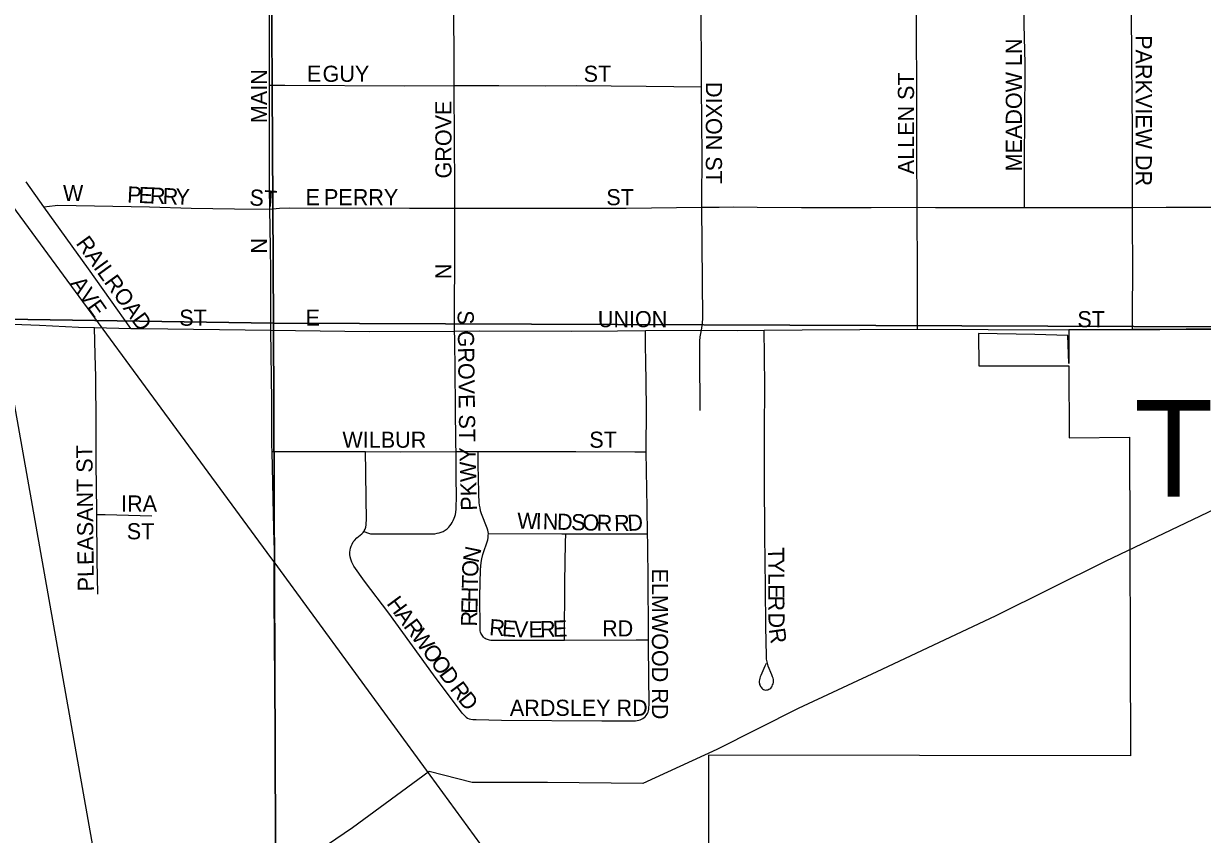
# Model space of a CAD drawing. Extents: x 1443599 to 1910620, y 1028088 to 1361369.
# Drawn here: x 1695821 to 1699476, y 1307028 to 1309543 of the extents above; entities that cross this region are included whole.
import ezdxf

# ---------------------------------------------------------------- set-up
doc = ezdxf.new("R2010")
doc.units = 0
for name, color, linetype in [('GM_X_City_Street', 7, 'Continuous'), ('GM_X_City_Street_Text', 7, 'Continuous'), ('GM_X_Corporation', 7, 'Continuous'), ('GM_X_Minor_River', 7, 'Continuous'), ('GM_X_Rail_Line', 7, 'Continuous'), ('GM_X_Section', 7, 'Continuous'), ('GM_X_Township_Road', 7, 'Continuous'), ('GM_X_Township_Road_Text', 7, 'Continuous')]:
    doc.layers.add(name, color=color, linetype=linetype)

msp = doc.modelspace()

# ---------------------------------------------------------------- linework, layer by layer
at = {"layer": 'GM_X_City_Street'}
for points in [[(1696583.4, 1309351.7), (1696583.2, 1309521.5), (1696582.6, 1309681.9), (1696582.6, 1309728.3)], [(1697155.6, 1309350.6), (1697155.9, 1309428.7), (1697155.1, 1309582.9), (1697154.9, 1309729.6)], [(1697922.5, 1309346.7), (1697922.9, 1309422.7), (1697921.7, 1309553.8), (1697919.8, 1309731.2)], [(1698591.6, 1308972.9), (1698591, 1309147), (1698590.9, 1309286.5), (1698589.6, 1309572.4), (1698588, 1309732.7)], [(1698924.9, 1308972.3), (1698925, 1309016.7), (1698925.1, 1309124.9), (1698925.3, 1309244.8), (1698926.6, 1309418.9), (1698923.9, 1309540.1), (1698923.3, 1309669.5), (1698922.6, 1309733.3)], [(1699259.9, 1308972.1), (1699260.1, 1309027.3), (1699259.2, 1309210.1), (1699257.4, 1309422.5), (1699256.9, 1309593.2), (1699254.6, 1309734.2)], [(1696583.4, 1309351.7), (1696630.4, 1309351.5), (1697001.6, 1309349.8), (1697155.6, 1309350.6)], [(1696584.6, 1308967.1), (1696583.8, 1309032.6), (1696583.8, 1309275.4), (1696583.6, 1309318.3), (1696583.4, 1309351.7)], [(1697155.6, 1309350.6), (1697182.3, 1309350.7), (1697294.1, 1309350.8), (1697438.7, 1309349.7), (1697534, 1309350.5), (1697750.9, 1309348.4), (1697922.5, 1309346.7)], [(1697158, 1308970.4), (1697157.9, 1309044.2), (1697156.5, 1309173.2), (1697155.6, 1309350.6)], [(1697923.9, 1308972.9), (1697923.7, 1308992.9), (1697925, 1309131.6), (1697922.5, 1309346.7)], [(1695883.9, 1308974.3), (1695828.3, 1309051.9)], [(1695883.9, 1308974.3), (1695918.1, 1308978.7), (1695927.2, 1308979.9), (1696210.8, 1308974.1), (1696340.4, 1308970.5), (1696474.5, 1308968.6), (1696584.6, 1308967.1)], [(1696152.9, 1308597.3), (1696090.3, 1308685.5), (1696021.8, 1308781.9), (1695883.9, 1308974.3)], [(1696584.6, 1308967.1), (1696614.7, 1308970.2), (1696643.8, 1308971.5), (1697017.9, 1308970.7), (1697158, 1308970.4)], [(1697158, 1308970.4), (1697391.8, 1308970.4), (1697519.6, 1308970.5), (1697689.6, 1308970.7), (1697923.9, 1308972.9)], [(1697923.1, 1308592.2), (1697926.1, 1308613.5), (1697927, 1308629.1), (1697925.1, 1308858.3), (1697923.9, 1308972.9)], [(1697923.9, 1308972.9), (1697977.7, 1308973.7), (1698023.4, 1308973.9), (1698095.5, 1308973.2), (1698233.2, 1308972.4), (1698448.7, 1308972.7), (1698591.6, 1308972.9)], [(1698592.9, 1308594.6), (1698592.9, 1308649.3), (1698592.9, 1308764.4), (1698591.6, 1308972.9)], [(1698591.6, 1308972.9), (1698648.9, 1308972.5), (1698865.5, 1308971.9), (1698924.9, 1308972.3)], [(1698924.9, 1308972.3), (1698983.6, 1308972.8), (1699098.6, 1308972.6), (1699259.9, 1308972.1)], [(1699260, 1308593.6), (1699260.1, 1308627.8), (1699260.4, 1308798.8), (1699259.7, 1308917), (1699259.9, 1308972.1)], [(1699259.9, 1308972.1), (1699364.3, 1308973.3), (1699512, 1308973), (1699594.9, 1308973)], [(1696587.6, 1308592.1), (1696587.2, 1308773.1), (1696586.2, 1308848.8), (1696584.6, 1308967.1)], [(1697157.5, 1308589.1), (1697158.3, 1308878.8), (1697158.1, 1308954.1), (1697158, 1308970.4)], [(1695787.9, 1308610), (1695870.1, 1308606.8), (1695990.9, 1308601.2), (1696040.9, 1308600)], [(1696047.7, 1308020.4), (1696047.6, 1308030.9), (1696045.8, 1308178.2), (1696045.3, 1308299.3), (1696044.6, 1308446.8), (1696043, 1308515.7), (1696040.9, 1308600)], [(1696040.9, 1308600), (1696152.9, 1308597.3)], [(1696152.9, 1308597.3), (1696188.4, 1308596.5), (1696587.6, 1308592.1)], [(1696591.1, 1308215.7), (1696590.7, 1308234.1), (1696590.2, 1308372.8), (1696587.6, 1308592.1)], [(1696587.6, 1308592.1), (1696893.5, 1308587.5), (1697157.5, 1308589.1)], [(1697157.5, 1308589.1), (1697235, 1308589.5), (1697521.2, 1308588.7), (1697662.4, 1308590.1), (1697749.1, 1308590.8)], [(1697161.7, 1308215.2), (1697161.1, 1308237.1), (1697159.6, 1308358.6), (1697157.7, 1308565.4), (1697157.5, 1308589.1)], [(1697749.1, 1308590.8), (1697923.1, 1308592.2)], [(1697751, 1308214), (1697752.7, 1308351.6), (1697750.3, 1308499.5), (1697749.8, 1308538.7), (1697749.1, 1308590.8)], [(1697918.9, 1308342.5), (1697917.8, 1308512.8), (1697918.3, 1308557.8), (1697919.2, 1308571.3), (1697923.1, 1308592.2)], [(1697923.1, 1308592.2), (1698035.9, 1308591.1), (1698117.2, 1308592.1)], [(1698123.8, 1307558.2), (1698119.1, 1307549), (1698107.1, 1307521), (1698104.9, 1307516.3), (1698103.7, 1307511.8), (1698102.7, 1307506.7), (1698102.2, 1307502.5), (1698102.2, 1307498.7), (1698102.5, 1307495.4), (1698103.3, 1307492.2), (1698104.5, 1307489.1), (1698106, 1307486.3), (1698107.6, 1307483.9), (1698109.7, 1307481.3), (1698112, 1307479), (1698114.8, 1307477.2), (1698118.3, 1307475.8), (1698122.1, 1307475.3), (1698126, 1307475.6), (1698129.2, 1307476.3), (1698132.3, 1307477.7), (1698134.9, 1307479.3), (1698137.9, 1307481.6), (1698140.8, 1307484.9), (1698142.4, 1307487.8), (1698143.7, 1307491.2), (1698144.9, 1307494.8), (1698145.8, 1307499.2), (1698146.3, 1307503.9), (1698146, 1307508.3), (1698145, 1307512.2), (1698143.7, 1307516.2), (1698141.2, 1307522.4), (1698129.5, 1307549.9), (1698126.2, 1307563.2), (1698124.9, 1307571.7), (1698124.2, 1307580.2), (1698122.8, 1307672.2), (1698121, 1307794.2), (1698119.7, 1307955.8), (1698118.5, 1308130.7), (1698117.9, 1308281.6), (1698118.9, 1308416.1), (1698118.1, 1308513.1), (1698117.2, 1308592.1)], [(1698117.2, 1308592.1), (1698235.2, 1308593.3), (1698592.9, 1308594.6)], [(1698592.9, 1308594.6), (1698812.4, 1308594), (1699062.2, 1308593.2)], [(1699062.2, 1308593.2), (1699260, 1308593.6)], [(1696591.1, 1308215.7), (1696680.7, 1308215.7), (1696798.8, 1308215.8), (1696881.5, 1308214.9)], [(1696603.2, 1306822.2), (1696603.8, 1306861.9), (1696603.1, 1306970.4), (1696601.7, 1307232.8), (1696602.2, 1307314.9), (1696600, 1307502), (1696598.1, 1307761.5), (1696598.2, 1307836.9), (1696599, 1307912.5), (1696598.1, 1307935.5), (1696595.2, 1308020.8), (1696591.1, 1308215.7)], [(1696876, 1307967.4), (1696877.2, 1307969), (1696880.2, 1307974.5), (1696882, 1307980.3), (1696883.1, 1307987.7), (1696883.8, 1308008), (1696883.5, 1308066.9), (1696882.3, 1308152.4), (1696881.5, 1308214.9)], [(1696881.5, 1308214.9), (1696988.9, 1308213.9), (1697161.7, 1308215.2)], [(1697128.1, 1307971.2), (1697134.2, 1307975.8), (1697139, 1307980.3), (1697142.9, 1307985.1), (1697146.8, 1307990.1), (1697150.1, 1307995.5), (1697153.3, 1308001.8), (1697156.3, 1308008.1), (1697158.3, 1308013.3), (1697160.3, 1308020.1), (1697161.1, 1308027), (1697162, 1308036.6), (1697162.6, 1308045.5), (1697163.5, 1308071.1), (1697161.8, 1308139.5), (1697161.7, 1308215.2)], [(1697161.7, 1308215.2), (1697230.1, 1308215.4)], [(1697230.1, 1308215.4), (1697342.9, 1308215.7), (1697533.2, 1308215.5), (1697715.9, 1308214.5), (1697751, 1308214)], [(1697262.2, 1307960.8), (1697261.4, 1307966.6), (1697260.3, 1307971.8), (1697258.5, 1307977.6), (1697240.9, 1308021.8), (1697237.9, 1308031.8), (1697236.1, 1308040.7), (1697234.8, 1308049.4), (1697233.9, 1308056.9), (1697233.4, 1308065), (1697232.9, 1308075), (1697232.9, 1308088), (1697230.4, 1308175.2), (1697230.1, 1308215.4)], [(1697755.8, 1307960.5), (1697754.7, 1308040.7), (1697751, 1308214)], [(1696047.7, 1308020.4), (1696073.6, 1308019.7), (1696218.7, 1308015.4)], [(1696050.5, 1307772.6), (1696049.1, 1307878.1), (1696047.7, 1308020.4)], [(1697193.4, 1307391), (1697187.8, 1307396.3), (1697181.3, 1307403.6), (1697091.8, 1307523), (1696952.9, 1307714.2), (1696877.4, 1307813.6), (1696845.3, 1307859.8), (1696838.8, 1307872), (1696835.3, 1307881.9), (1696833.6, 1307888.9), (1696832.7, 1307896), (1696832.9, 1307902.8), (1696833.6, 1307909.3), (1696834.9, 1307915.8), (1696836.6, 1307921.9), (1696839.2, 1307928.2), (1696842.7, 1307934.7), (1696847, 1307939.4), (1696854.5, 1307947.1), (1696869.3, 1307959.5), (1696873.7, 1307964.2), (1696876, 1307967.4)], [(1696876, 1307967.4), (1696889.9, 1307962.4), (1696892.9, 1307961.3), (1696896.9, 1307960.5), (1696903.2, 1307959.8), (1697085.8, 1307959.7), (1697096.2, 1307960.5), (1697103.2, 1307961.6), (1697109.7, 1307962.9), (1697115.8, 1307964.7), (1697121.6, 1307967.5), (1697128.1, 1307971.2)], [(1697249.5, 1307637.6), (1697247.3, 1307639.4), (1697244.4, 1307642.4), (1697242.5, 1307645.2), (1697240.4, 1307648.4), (1697238.9, 1307651.6), (1697237.7, 1307654.7), (1697236.9, 1307658.7), (1697236.7, 1307665.6), (1697235.8, 1307766.4), (1697237.5, 1307848.3), (1697238.2, 1307859.3), (1697239.7, 1307871.1), (1697241.9, 1307882.3), (1697244.8, 1307895.4), (1697259.9, 1307941.9), (1697260.9, 1307948.4), (1697261.8, 1307954.9), (1697262.2, 1307960.8)], [(1697262.2, 1307960.8), (1697490.1, 1307959.9), (1697502.2, 1307959.9)], [(1697498, 1307630.4), (1697499, 1307809.6), (1697501.6, 1307932.2), (1697502.2, 1307959.9)], [(1697502.2, 1307959.9), (1697674.3, 1307959.5), (1697755.8, 1307960.5)], [(1697758.9, 1307631.2), (1697758.8, 1307664), (1697757.4, 1307811.2), (1697756.2, 1307929.3), (1697755.8, 1307960.5)], [(1697249.5, 1307637.6), (1697251.8, 1307636.2), (1697255.1, 1307634.7), (1697258.2, 1307633.5), (1697261.6, 1307632.3), (1697265, 1307631.3), (1697269.2, 1307630.5), (1697273.6, 1307630.2), (1697378.5, 1307630.1), (1697498, 1307630.4)], [(1697498, 1307630.4), (1697719.9, 1307631.1), (1697758.9, 1307631.2)], [(1697751.6, 1307396.3), (1697753.7, 1307399.4), (1697755.5, 1307402.7), (1697757.3, 1307406.6), (1697758.6, 1307411.3), (1697759.4, 1307415.7), (1697760.1, 1307422.1), (1697760.5, 1307428.9), (1697758.9, 1307611.6), (1697758.9, 1307631.2)], [(1697193.4, 1307391), (1697197.5, 1307388.5), (1697202.3, 1307386.5), (1697207.2, 1307385.2), (1697213.9, 1307384.3), (1697223.8, 1307383.7), (1697302.8, 1307382), (1697614.3, 1307380.3), (1697718.5, 1307380.2), (1697723.2, 1307380.7), (1697728.8, 1307381.7), (1697733, 1307382.9), (1697737.4, 1307384.9), (1697741.2, 1307387.2), (1697744.9, 1307389.8), (1697747.9, 1307392.6), (1697751.6, 1307396.3)]]:
    msp.add_lwpolyline(points, dxfattribs=at)
at = {"layer": 'GM_X_Corporation'}
msp.add_lwpolyline([(1701927.7, 1309931), (1701149.9, 1309925.4), (1701118.9, 1309924.1), (1701061.7, 1309923.2), (1701042.2, 1309922.8), (1701020.2, 1309923.1), (1700838.1, 1309258.8), (1700589.9, 1309262.2), (1700578.2, 1308601.3), (1699922.9, 1308597.5), (1699260, 1308593.6), (1699062.2, 1308593.2), (1699062.5, 1308488.6), (1699059.5, 1308575.5), (1698957.2, 1308578.1), (1698782.5, 1308581.2), (1698782.6, 1308481.1), (1699062.5, 1308481.2), (1699063.2, 1308257.7), (1699250.4, 1308260.2), (1699253.7, 1307270.9), (1697944.6, 1307273.2), (1697944.8, 1306072.3)], dxfattribs=at)
at = {"layer": 'GM_X_Minor_River'}
msp.add_lwpolyline([(1701186.3, 1308526.7), (1700514.9, 1308513.5), (1699876.8, 1308209.3), (1699174.4, 1307874.1), (1698836.2, 1307705.2), (1698481.9, 1307538.7), (1698222.4, 1307418.6), (1697970.7, 1307290.5), (1697741.3, 1307186), (1697445.7, 1307188.8), (1697212, 1307188.5), (1697078.7, 1307222.7), (1696840.2, 1307048.3), (1696559.5, 1306856.5)], dxfattribs=at)
at = {"layer": 'GM_X_Rail_Line'}
for points in [[(1696587.9, 1307886.3), (1695640.6, 1309175.5)], [(1699417.4, 1287302.6), (1698818.1, 1290783.7), (1698577.2, 1292172), (1697884.4, 1295849.6), (1697033.5, 1301189.7), (1696669.4, 1303207.8), (1696359.6, 1305078.7), (1696194, 1306099.9), (1695712.3, 1308812.5)], [(1696597.4, 1307873.3), (1696587.9, 1307886.3)], [(1717825.8, 1278822.8), (1716822.1, 1280211.7), (1715637.8, 1281834.7), (1714250.7, 1283728.1), (1713709.7, 1284470.3), (1712898.2, 1285581.7), (1711735.6, 1287174.3), (1709979.1, 1289579.3), (1709386.1, 1290389.9), (1708794.8, 1291203.2), (1707812.5, 1292548.7), (1707536, 1292924.1), (1707405.9, 1293085.4), (1707271.5, 1293263.9), (1705945.1, 1295082.8), (1705293.1, 1295996.6), (1703887.8, 1297922.2), (1701978.7, 1300507.5), (1699576.3, 1303796.8), (1697082, 1307211.8), (1696597.4, 1307873.3)]]:
    msp.add_lwpolyline(points, dxfattribs=at)
at = {"layer": 'GM_X_Section'}
for points in [[(1691472.5, 1313545.3), (1696567.9, 1313552.8), (1696595.2, 1308613.6), (1691331.5, 1308692), (1691318.3, 1313539.1)], [(1701893.2, 1313555.9), (1701932.1, 1308592.5), (1696595.2, 1308613.6), (1696567.9, 1313552.8), (1696730, 1313547.1)], [(1691331.5, 1308692), (1696595.2, 1308613.6), (1696616.5, 1303300.2), (1691346.9, 1303350.6)], [(1696595.2, 1308613.6), (1701932.1, 1308592.5), (1701981.4, 1303274.8), (1696616.5, 1303300.2)]]:
    msp.add_lwpolyline(points, close=True, dxfattribs=at)
at = {"layer": 'GM_X_Township_Road'}
msp.add_lwpolyline([(1699260, 1308593.6), (1699344.5, 1308593.8), (1699671.1, 1308595.6), (1699922.9, 1308597.5)], dxfattribs=at)

# ---------------------------------------------------------------- texts
at = {"layer": 'GM_X_City_Street_Text'}
for s, rotation, p in [('MEADOW LN', 90, (1698916.5, 1309084.4)), ('PARKVIEW DR', 270, (1699269.7, 1309506.8)), ('E', 0, (1696699.5, 1309362.2)), ('GUY', 0, (1696747.9, 1309362.2)), ('ST', 0, (1697557.5, 1309362.2)), ('MAIN', 90, (1696575.7, 1309234)), ('ALLEN ST', 90, (1698582.1, 1309075.6)), ('DIXON ST', 270, (1697936.5, 1309361.6)), ('GROVE', 90, (1697147.7, 1309062.4)), ('W', 0, (1695942.8, 1308992.6)), ('P', 357.4855, (1696141.2, 1308988.1)), ('E', 357.4855, (1696176.3, 1308986.6)), ('R', 357.4735, (1696211.5, 1308985)), ('R', 357.4681, (1696251.1, 1308983.3)), ('Y', 357.7041, (1696290.8, 1308981.6)), ('ST', 356.1888, (1696519.8, 1308979.4)), ('E', 0, (1696695.1, 1308979.4)), ('PERRY', 0, (1696752.3, 1308979.4)), ('ST', 0, (1697627.9, 1308979.4)), ('RAILROAD', 305.9102, (1695981.2, 1308861.1)), ('N', 90, (1696575.8, 1308829.2)), ('N', 90, (1697147.7, 1308750)), ('AVE', 305.3122, (1695963.8, 1308736.5)), ('ST', 0, (1696303.5, 1308605.4)), ('E', 0, (1696695.1, 1308605.4)), ('S GROVE ST', 270.7241, (1697166.5, 1308653.3)), ('UNION', 0, (1697601.5, 1308601)), ('ST', 0, (1699088.7, 1308601)), ('WILBUR', 0, (1696809.5, 1308227)), ('ST', 0, (1697575.1, 1308227)), ('PLEASANT ST', 90.6363, (1696038.9, 1307781.9)), ('PKWY', 91.391, (1697227, 1308032.4)), ('IRA', 0, (1696123.1, 1308029)), ('W', 358.4868, (1697351, 1307976.2)), ('I', 358.4259, (1697408.2, 1307974.7)), ('N', 358.4952, (1697430.2, 1307974.1)), ('D', 358.5291, (1697474.3, 1307972.9)), ('S', 358.4696, (1697518.2, 1307971.7)), ('O', 358.4701, (1697553.4, 1307970.8)), ('D', 3.4441, (1697694.6, 1307968.6)), ('ST', 0, (1696140.7, 1307943)), ('R', 358.5088, (1697597.4, 1307969.6)), ('R', 0.5404, (1697652.2, 1307968.2)), ('N', 78.3387, (1697231.3, 1307867.7)), ('T', 270.2731, (1698129.5, 1307918.3)), ('O', 88.557, (1697230.4, 1307826)), ('Y', 270.287, (1698129.7, 1307883.1)), ('ELMWOOD RD', 270, (1697769.3, 1307852.4)), ('T', 88.6879, (1697229.6, 1307790.9)), ('L', 270.3004, (1698129.9, 1307839.1)), ('H', 306.4853, (1696944.7, 1307743.5)), ('H', 88.6881, (1697228.6, 1307746.9)), ('E', 270.2731, (1698130.1, 1307803.9)), ('E', 88.7265, (1697227.8, 1307711.7)), ('R', 270.2689, (1698130.3, 1307768.6)), ('A', 306.4677, (1696970.9, 1307708.1)), ('R', 306.482, (1696997, 1307672.8)), ('R', 88.6881, (1697226.9, 1307672.1)), ('R', 355.6739, (1697263.5, 1307646.1)), ('E', 355.6788, (1697303, 1307643.1)), ('E', 2.022, (1697462.8, 1307640.4)), ('RD', 0, (1697614.7, 1307641.8)), ('D', 270.6409, (1698130.5, 1307715.6)), ('W', 306.4873, (1697020.6, 1307640.9)), ('V', 357.1581, (1697339.5, 1307640.4)), ('E', 1.3284, (1697387.3, 1307638.2)), ('R', 2.059, (1697423.2, 1307639)), ('R', 278.462, (1698131.6, 1307664.2)), ('O', 306.4978, (1697054.6, 1307594.9)), ('O', 306.4677, (1697080.8, 1307559.5)), ('D', 306.482, (1697106.9, 1307524.2)), ('R', 306.4523, (1697141, 1307478.2)), ('D', 308.9124, (1697165.9, 1307444.5)), ('ARDSLEY RD', 0, (1697328.7, 1307395.4))]:
    msp.add_text(s, height=50, rotation=rotation, dxfattribs=at).set_placement(p)
at = {"layer": 'GM_X_Township_Road_Text'}
msp.add_text('T-68', height=300, rotation=0, dxfattribs=at).set_placement((1699264.7, 1308075.3))

doc.saveas('drawing.dxf')
